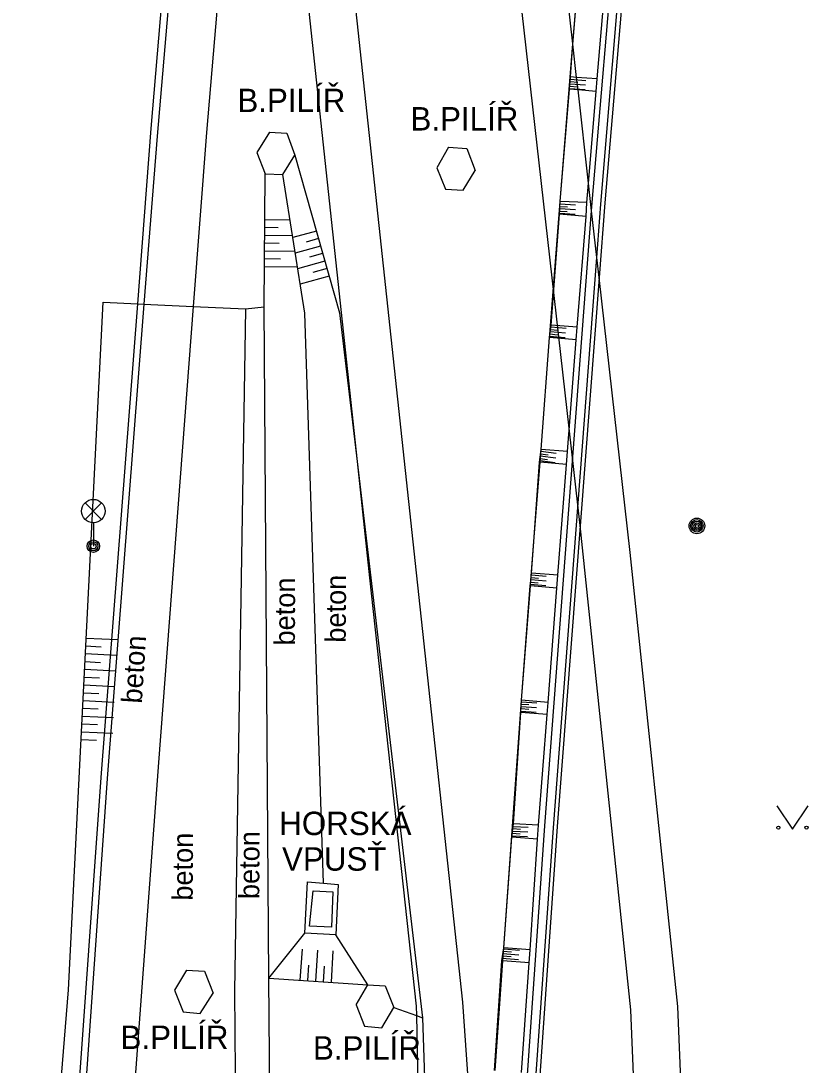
# Model space of a CAD drawing. Extents: x -599951 to -598963, y -1164095 to -1162939.
# Drawn here: x -599187.13 to -599161.93, y -1163786.94 to -1163753.5 of the extents above; entities that cross this region are included whole.
import ezdxf

# ---------------------------------------------------------------- set-up
doc = ezdxf.new("R2010")
doc.units = 0
for name, color, linetype in [('Level 10', 7, 'Continuous'), ('Level 11', 7, 'Continuous'), ('Level 13', 7, 'Continuous'), ('Level 15', 7, 'Continuous'), ('Level 25', 7, 'Continuous'), ('Level 33', 7, 'Continuous'), ('Level 36', 7, 'Continuous'), ('Level 40', 7, 'Continuous'), ('Level 41', 7, 'Continuous'), ('Level 9', 7, 'Continuous')]:
    doc.layers.add(name, color=color, linetype=linetype)

msp = doc.modelspace()

# ---------------------------------------------------------------- linework, layer by layer
at = {"layer": 'Level 10'}
for points in [[(-599169.46, -1163754.25), (-599169.25, -1163751.68)], [(-599169.54, -1163755.29), (-599169.46, -1163754.25)], [(-599169.57, -1163755.69), (-599169.54, -1163755.29)], [(-599169.87, -1163759.28), (-599169.57, -1163755.69)], [(-599169.89, -1163759.69), (-599169.87, -1163759.28)], [(-599170.16, -1163763.24), (-599169.89, -1163759.69)], [(-599170.2, -1163763.54), (-599170.16, -1163763.24)], [(-599170.48, -1163767.22), (-599170.21, -1163763.64)], [(-599170.21, -1163763.64), (-599170.2, -1163763.54)], [(-599170.53, -1163767.63), (-599170.48, -1163767.22)], [(-599170.7, -1163770.03), (-599170.53, -1163767.63)], [(-599170.78, -1163771.18), (-599170.7, -1163770.03)], [(-599170.81, -1163771.42), (-599170.78, -1163771.18)], [(-599171.11, -1163775.25), (-599170.83, -1163771.59)], [(-599170.83, -1163771.59), (-599170.81, -1163771.42)], [(-599171.13, -1163775.64), (-599171.11, -1163775.25)], [(-599171.36, -1163779.21), (-599171.13, -1163775.64)], [(-599171.41, -1163779.64), (-599171.36, -1163779.21)], [(-599171.67, -1163783.18), (-599171.41, -1163779.64)], [(-599171.73, -1163783.6), (-599171.67, -1163783.18)], [(-599171.97, -1163787.11), (-599171.73, -1163783.6)]]:
    msp.add_lwpolyline(points, dxfattribs=at)
at = {"layer": 'Level 11'}
for points in [[(-599169.46, -1163754.24), (-599172.08, -1163731.05), (-599175.59, -1163700.44)], [(-599183.39, -1163762.56), (-599182.96, -1163756.95), (-599181.21, -1163736.3), (-599180.49, -1163729.19)], [(-599179.56, -1163737.88), (-599176.37, -1163767.61)], [(-599168.86, -1163759.58), (-599168.84, -1163759.31), (-599168.09, -1163750.4)], [(-599167.68, -1163750.42), (-599168.44, -1163759.33), (-599168.62, -1163761.72)], [(-599168.68, -1163755.36), (-599168.37, -1163751.75)], [(-599169.46, -1163754.25), (-599169.46, -1163754.24)], [(-599169.34, -1163755.31), (-599169.46, -1163754.25)], [(-599169.34, -1163755.31), (-599169.54, -1163755.29)], [(-599169.29, -1163755.71), (-599169.34, -1163755.31)], [(-599168.68, -1163755.36), (-599169.34, -1163755.31)], [(-599168.71, -1163755.76), (-599168.68, -1163755.36)], [(-599169.29, -1163755.71), (-599169.57, -1163755.69)], [(-599168.71, -1163755.76), (-599169.29, -1163755.71)], [(-599168.96, -1163758.7), (-599169.29, -1163755.71)], [(-599168.96, -1163758.7), (-599168.71, -1163755.76)], [(-599179.17, -1163757.06), (-599179.58, -1163757.71)], [(-599179.17, -1163757.06), (-599178.62, -1163757.1), (-599178.36, -1163757.8)], [(-599173.44, -1163757.54), (-599173.81, -1163758.2)], [(-599173.44, -1163757.54), (-599172.85, -1163757.59), (-599172.59, -1163758.29)], [(-599179.58, -1163757.71), (-599179.31, -1163758.4)], [(-599178.75, -1163758.42), (-599178.36, -1163757.8)], [(-599178.36, -1163757.8), (-599176.93, -1163762.85), (-599176.37, -1163767.61)], [(-599173.81, -1163758.2), (-599173.54, -1163758.89), (-599172.97, -1163758.92), (-599172.59, -1163758.29)], [(-599179.34, -1163762.66), (-599179.31, -1163758.4)], [(-599179.31, -1163758.4), (-599178.75, -1163758.42)], [(-599177.44, -1163781.11), (-599178.04, -1163762.86), (-599178.75, -1163758.42)], [(-599169.01, -1163759.32), (-599168.96, -1163758.7)], [(-599168.86, -1163759.58), (-599168.96, -1163758.7)], [(-599169.01, -1163759.32), (-599169.87, -1163759.28)], [(-599169.04, -1163759.76), (-599169.01, -1163759.32)], [(-599172.41, -1163806.23), (-599172.18, -1163806.21), (-599171.47, -1163795.22), (-599170.36, -1163779.27), (-599168.86, -1163759.58)], [(-599168.69, -1163761.08), (-599168.86, -1163759.58)], [(-599169.04, -1163759.76), (-599169.89, -1163759.69)], [(-599169.32, -1163763.31), (-599169.04, -1163759.76)], [(-599168.62, -1163761.72), (-599168.69, -1163761.08)], [(-599168.62, -1163761.72), (-599169.96, -1163779.3)], [(-599166.11, -1163820.59), (-599165.29, -1163804.89), (-599166.1, -1163785.06), (-599167.63, -1163770.52), (-599168.62, -1163761.72)], [(-599187.13, -1163803.34), (-599185.61, -1163784.52), (-599184.5, -1163762.51), (-599183.39, -1163762.56)], [(-599186.34, -1163803.4), (-599185.74, -1163794.34), (-599184.56, -1163777.73), (-599183.39, -1163762.56)], [(-599183.39, -1163762.56), (-599183.19, -1163762.57)], [(-599183.19, -1163762.57), (-599181.62, -1163762.64)], [(-599181.62, -1163762.64), (-599179.94, -1163762.72)], [(-599179.94, -1163762.72), (-599179.34, -1163762.66)], [(-599179.19, -1163784.15), (-599179.34, -1163762.66)], [(-599179.94, -1163762.72), (-599180.29, -1163784.57), (-599180.13, -1163804.1)], [(-599169.32, -1163763.31), (-599170.16, -1163763.24)], [(-599169.35, -1163763.71), (-599169.32, -1163763.31)], [(-599169.35, -1163763.71), (-599170.21, -1163763.64)], [(-599169.63, -1163767.29), (-599169.35, -1163763.71)], [(-599169.63, -1163767.29), (-599170.48, -1163767.22)], [(-599169.66, -1163767.7), (-599169.63, -1163767.29)], [(-599176.37, -1163767.61), (-599174.27, -1163785.42)], [(-599176.37, -1163767.61), (-599175.97, -1163771.33), (-599174.48, -1163785.05), (-599174.47, -1163785.35)], [(-599170.51, -1163767.63), (-599170.53, -1163767.63)], [(-599169.66, -1163767.7), (-599170.51, -1163767.63)], [(-599169.94, -1163771.25), (-599169.66, -1163767.7)], [(-599169.94, -1163771.25), (-599170.78, -1163771.18)], [(-599169.97, -1163771.66), (-599169.94, -1163771.25)], [(-599170.82, -1163771.59), (-599170.83, -1163771.59)], [(-599169.97, -1163771.66), (-599170.82, -1163771.59)], [(-599170.25, -1163775.32), (-599169.97, -1163771.66)], [(-599170.25, -1163775.32), (-599171.11, -1163775.25)], [(-599170.28, -1163775.71), (-599170.25, -1163775.32)], [(-599170.28, -1163775.71), (-599171.13, -1163775.64)], [(-599170.56, -1163779.25), (-599170.28, -1163775.71)], [(-599169.96, -1163779.3), (-599171.07, -1163795.25), (-599171.72, -1163805.42), (-599171.83, -1163807.09)], [(-599170.56, -1163779.25), (-599171.36, -1163779.21)], [(-599170.59, -1163779.7), (-599170.56, -1163779.25)], [(-599170.59, -1163779.7), (-599171.41, -1163779.64)], [(-599170.83, -1163783.24), (-599170.59, -1163779.7)], [(-599178.04, -1163782.71), (-599177.96, -1163781.07), (-599177.44, -1163781.11)], [(-599177.89, -1163782.49), (-599177.77, -1163781.36), (-599177.14, -1163781.39), (-599177.19, -1163782.52), (-599177.89, -1163782.49)], [(-599177.44, -1163781.11), (-599176.97, -1163781.15), (-599177.05, -1163782.76)], [(-599179.19, -1163784.15), (-599178.04, -1163782.71)], [(-599177.05, -1163782.76), (-599178.04, -1163782.71)], [(-599176.02, -1163784.36), (-599177.05, -1163782.76)], [(-599170.83, -1163783.24), (-599171.67, -1163783.18)], [(-599170.86, -1163783.66), (-599170.83, -1163783.24)], [(-599171.7, -1163783.6), (-599171.73, -1163783.6)], [(-599170.86, -1163783.66), (-599171.7, -1163783.6)], [(-599171.1, -1163787.17), (-599170.86, -1163783.66)], [(-599181.83, -1163783.9), (-599182.21, -1163784.54)], [(-599181.83, -1163783.9), (-599181.25, -1163783.93), (-599180.98, -1163784.63)], [(-599179.19, -1163784.15), (-599176.02, -1163784.36)], [(-599179.02, -1163804.18), (-599179.19, -1163784.15)], [(-599176.4, -1163785), (-599176.02, -1163784.36)], [(-599176.02, -1163784.36), (-599175.47, -1163784.4), (-599175.19, -1163785.09)], [(-599182.21, -1163784.54), (-599181.94, -1163785.23), (-599181.39, -1163785.28), (-599180.98, -1163784.63)], [(-599176.4, -1163785), (-599176.13, -1163785.69), (-599175.58, -1163785.74), (-599175.19, -1163785.09)], [(-599175.19, -1163785.09), (-599174.47, -1163785.35)], [(-599174.47, -1163785.35), (-599174.27, -1163785.42)], [(-599174.47, -1163785.35), (-599174.09, -1163804.52)], [(-599174.27, -1163785.42), (-599173.63, -1163804.55)]]:
    msp.add_lwpolyline(points, dxfattribs=at)
at = {"layer": 'Level 13'}
for points in [[(-599169.23, -1163769.66), (-599173.57, -1163731.22), (-599177.23, -1163699.28)], [(-599179.8, -1163722.27), (-599178.84, -1163730.55), (-599174.48, -1163771.17), (-599172.99, -1163784.92), (-599171.65, -1163804.21)], [(-599167.24, -1163821.2), (-599166.79, -1163804.88), (-599167.6, -1163785.17), (-599169.23, -1163769.66)], [(-599167.24, -1163821.2), (-599166.79, -1163804.88), (-599167.6, -1163785.17), (-599169.23, -1163769.66)]]:
    msp.add_lwpolyline(points, dxfattribs=at)
at = {"layer": 'Level 15'}
for points in [[(-599169.56, -1163755.52), (-599169.06, -1163755.55)], [(-599169.56, -1163755.59), (-599169.31, -1163755.61)], [(-599169.55, -1163755.37), (-599169.05, -1163755.41)], [(-599169.55, -1163755.44), (-599169.3, -1163755.46)], [(-599169.57, -1163755.67), (-599169.07, -1163755.7)], [(-599169.89, -1163759.59), (-599169.64, -1163759.6)], [(-599169.89, -1163759.66), (-599169.39, -1163759.69)], [(-599169.88, -1163759.44), (-599169.63, -1163759.45)], [(-599169.88, -1163759.51), (-599169.38, -1163759.54)], [(-599169.87, -1163759.36), (-599169.38, -1163759.39)], [(-599179.31, -1163759.86), (-599178.52, -1163759.87)], [(-599179.31, -1163760.11), (-599178.89, -1163760.12)], [(-599177.67, -1163760.23), (-599178.43, -1163760.44)], [(-599179.31, -1163760.36), (-599178.44, -1163760.37)], [(-599179.31, -1163760.61), (-599178.86, -1163760.62)], [(-599177.6, -1163760.47), (-599178, -1163760.58)], [(-599179.32, -1163760.86), (-599178.36, -1163760.87)], [(-599177.54, -1163760.71), (-599178.35, -1163760.94)], [(-599177.47, -1163760.95), (-599177.89, -1163761.07)], [(-599179.32, -1163761.11), (-599178.82, -1163761.12)], [(-599177.4, -1163761.19), (-599178.27, -1163761.44)], [(-599179.32, -1163761.36), (-599178.28, -1163761.38)], [(-599177.26, -1163761.67), (-599178.19, -1163761.93)], [(-599177.33, -1163761.43), (-599177.78, -1163761.56)], [(-599170.17, -1163763.3), (-599169.68, -1163763.34)], [(-599170.21, -1163763.6), (-599169.71, -1163763.64)], [(-599170.2, -1163763.52), (-599169.95, -1163763.55)], [(-599170.19, -1163763.45), (-599169.7, -1163763.49)], [(-599170.18, -1163763.38), (-599169.94, -1163763.4)], [(-599170.5, -1163767.36), (-599170.25, -1163767.39)], [(-599170.49, -1163767.28), (-599169.99, -1163767.34)], [(-599170.52, -1163767.51), (-599170.27, -1163767.54)], [(-599170.52, -1163767.58), (-599170.03, -1163767.64)], [(-599170.51, -1163767.43), (-599170.01, -1163767.49)], [(-599170.8, -1163771.32), (-599170.56, -1163771.34)], [(-599170.79, -1163771.24), (-599170.31, -1163771.28)], [(-599170.83, -1163771.54), (-599170.33, -1163771.58)], [(-599170.81, -1163771.39), (-599170.32, -1163771.43)], [(-599170.81, -1163771.47), (-599170.57, -1163771.49)], [(-599185.04, -1163773.26), (-599184.04, -1163773.31)], [(-599185.06, -1163773.51), (-599184.56, -1163773.54)], [(-599185.08, -1163774.01), (-599184.58, -1163774.04)], [(-599185.07, -1163773.76), (-599184.07, -1163773.81)], [(-599185.09, -1163774.26), (-599184.09, -1163774.31)], [(-599185.11, -1163774.51), (-599184.61, -1163774.54)], [(-599185.13, -1163775.01), (-599184.63, -1163775.04)], [(-599185.12, -1163774.76), (-599184.12, -1163774.81)], [(-599185.14, -1163775.26), (-599184.14, -1163775.31)], [(-599171.12, -1163775.38), (-599170.87, -1163775.39)], [(-599171.11, -1163775.3), (-599170.61, -1163775.33)], [(-599185.16, -1163775.51), (-599184.66, -1163775.53)], [(-599171.13, -1163775.6), (-599170.63, -1163775.63)], [(-599171.12, -1163775.45), (-599170.62, -1163775.48)], [(-599171.12, -1163775.52), (-599170.87, -1163775.54)], [(-599185.18, -1163776.01), (-599184.68, -1163776.03)], [(-599185.17, -1163775.76), (-599184.17, -1163775.81)], [(-599185.19, -1163776.26), (-599184.19, -1163776.31)], [(-599185.21, -1163776.51), (-599184.71, -1163776.53)], [(-599171.38, -1163779.36), (-599171.14, -1163779.38)], [(-599171.37, -1163779.29), (-599170.89, -1163779.32)], [(-599171.4, -1163779.51), (-599171.15, -1163779.53)], [(-599171.4, -1163779.59), (-599170.91, -1163779.62)], [(-599171.39, -1163779.44), (-599170.9, -1163779.47)], [(-599178.19, -1163784.22), (-599178.12, -1163783.22)], [(-599177.69, -1163784.25), (-599177.62, -1163783.25)], [(-599177.19, -1163784.28), (-599177.13, -1163783.28)], [(-599171.7, -1163783.36), (-599171.19, -1163783.4)], [(-599171.69, -1163783.29), (-599171.43, -1163783.31)], [(-599171.67, -1163783.21), (-599171.17, -1163783.25)], [(-599177.94, -1163784.23), (-599177.91, -1163783.73)], [(-599171.72, -1163783.51), (-599171.2, -1163783.55)], [(-599171.71, -1163783.44), (-599171.44, -1163783.46)], [(-599177.44, -1163784.27), (-599177.41, -1163783.77)]]:
    msp.add_lwpolyline(points, dxfattribs=at)
at = {"layer": 'Level 25'}
for radius in [0.25, 0.2, 0.15, 0.1, 0.05]:
    msp.add_circle((-599165.49, -1163769.67), radius, dxfattribs=at)
at = {"layer": 'Level 33'}
for p, q in [((-599185.075, -1163769.46), (-599184.545, -1163768.93)), ((-599185.075, -1163768.93), (-599184.545, -1163769.46)), ((-599184.81, -1163769.57), (-599184.81, -1163770.32))]:
    msp.add_line(p, q, dxfattribs=at)
for centre, radius in [((-599184.81, -1163769.195), 0.375), ((-599184.81, -1163770.32), 0.2), ((-599184.81, -1163770.32), 0.145), ((-599184.81, -1163770.32), 0.0876)]:
    msp.add_circle(centre, radius, dxfattribs=at)
at = {"layer": 'Level 36'}
msp.add_lwpolyline([(-599162.93, -1163778.63), (-599162.43, -1163779.38), (-599161.93, -1163778.63)], dxfattribs=at)
for centre in [(-599162.88, -1163779.33), (-599161.981, -1163779.33)]:
    msp.add_circle(centre, 0.05, dxfattribs=at)
at = {"layer": 'Level 9'}
for points in [[(-599180.38, -1163730.23), (-599181, -1163736.46), (-599182.77, -1163757.19), (-599183.19, -1163762.57)], [(-599179.56, -1163737.88), (-599181.19, -1163757.07), (-599181.62, -1163762.64)], [(-599168.69, -1163761.08), (-599168.56, -1163759.37), (-599167.82, -1163750.41)], [(-599169.46, -1163754.24), (-599169.22, -1163751.26)], [(-599169.87, -1163759.28), (-599169.46, -1163754.24)], [(-599170.2, -1163763.54), (-599169.87, -1163759.28)], [(-599172.04, -1163807.07), (-599171.99, -1163806.34), (-599171.2, -1163795.24), (-599170.08, -1163779.34), (-599168.69, -1163761.08)], [(-599183.19, -1163762.57), (-599184.37, -1163777.76), (-599185.51, -1163794.06), (-599186.12, -1163803.42)], [(-599181.62, -1163762.64), (-599182.73, -1163777.25), (-599184.01, -1163794.51), (-599184.61, -1163803.76)], [(-599170.48, -1163767.22), (-599170.21, -1163763.64)], [(-599170.21, -1163763.64), (-599170.2, -1163763.54)], [(-599170.51, -1163767.63), (-599170.48, -1163767.22)], [(-599170.7, -1163770.03), (-599170.51, -1163767.63)], [(-599170.81, -1163771.42), (-599170.7, -1163770.03)], [(-599171.11, -1163775.25), (-599170.82, -1163771.59)], [(-599170.82, -1163771.59), (-599170.81, -1163771.42)], [(-599171.67, -1163783.18), (-599171.11, -1163775.25)], [(-599171.7, -1163783.6), (-599171.67, -1163783.18)], [(-599171.95, -1163787.11), (-599171.7, -1163783.6)]]:
    msp.add_lwpolyline(points, dxfattribs=at)

# ---------------------------------------------------------------- texts
at = {"layer": 'Level 40'}
for rotation, p in [(89.74, (-599176.73, -1163773.41)), (89.74, (-599178.36, -1163773.5)), (86.3, (-599183.26, -1163775.37)), (89.74, (-599181.63, -1163781.67)), (89.74, (-599179.5, -1163781.62))]:
    msp.add_text('beton', height=0.65, rotation=rotation, dxfattribs=at).set_placement(p)
at = {"layer": 'Level 41'}
for s, p in [('B.PILÍŘ', (-599180.2, -1163756.42)), ('B.PILÍŘ', (-599174.66, -1163757.01)), ('HORSKÁ', (-599178.86, -1163779.57)), ('VPUSŤ', (-599178.77, -1163780.71)), ('B.PILÍŘ', (-599183.94, -1163786.42)), ('B.PILÍŘ', (-599177.78, -1163786.76))]:
    msp.add_text(s, height=0.75, dxfattribs=at).set_placement(p)

doc.saveas('drawing.dxf')
